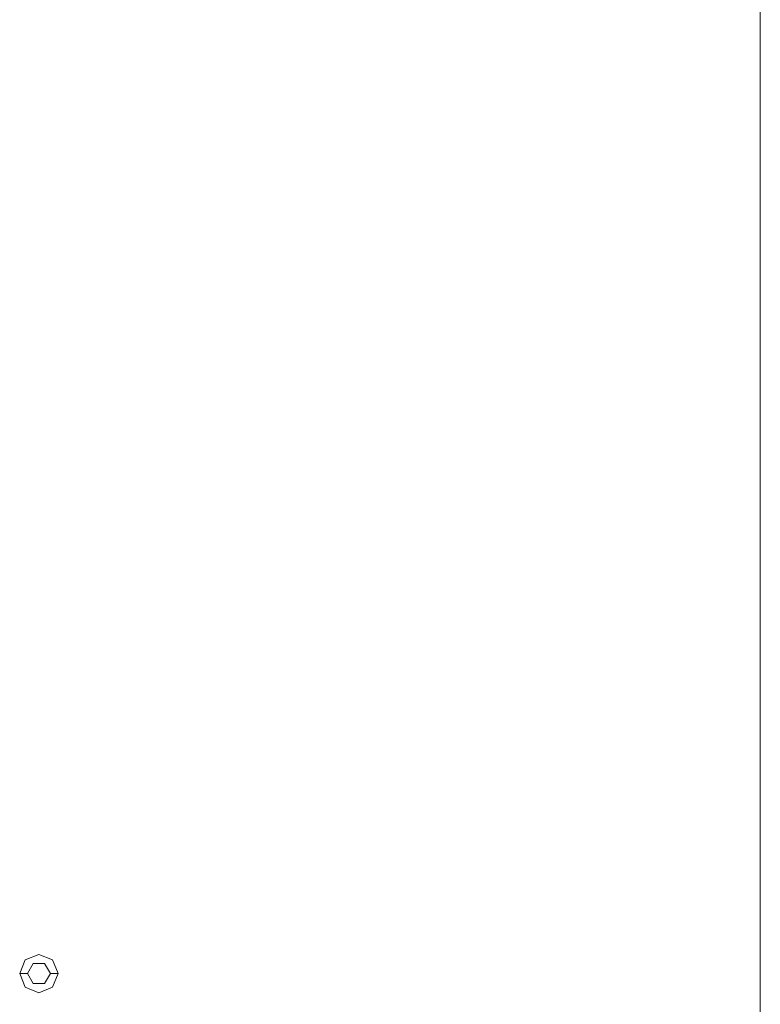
# Model space of a CAD drawing. Header units: millimetres. Extents: x 2 to 902, y -447 to 199.
# Tile 545 of 656: x 27.663 to 28.629, y 154.288 to 155.572. Entities that reach past the tile are written whole.
import ezdxf

# ---------------------------------------------------------------- set-up
doc = ezdxf.new("R2010")
doc.units = ezdxf.units.MM
doc.header["$MEASUREMENT"] = 0
doc.layers.add('IFC-Elemento construtivo genérico-Contorno', color=253, linetype='Continuous', lineweight=5)
doc.layers.add('IFC-Parede-Contorno', color=42, linetype='Continuous', lineweight=5)

msp = doc.modelspace()

# ---------------------------------------------------------------- linework, layer by layer
at = {"layer": 'IFC-Elemento construtivo genérico-Contorno', "color": 7, "lineweight": 5}
for p, q in [((27.663, 154.3283), (27.6703, 154.346)), ((27.6703, 154.346), (27.688, 154.3533)), ((27.688, 154.3533), (27.7057, 154.346)), ((27.7057, 154.346), (27.713, 154.3283)), ((27.673, 154.3283), (27.6805, 154.3413)), ((27.6805, 154.3413), (27.6955, 154.3413)), ((27.6955, 154.3413), (27.703, 154.3283)), ((27.663, 154.3283), (27.673, 154.3283)), ((27.663, 154.3283), (27.6703, 154.3106)), ((27.673, 154.3283), (27.6805, 154.3153)), ((27.6955, 154.3153), (27.703, 154.3283)), ((27.703, 154.3283), (27.713, 154.3283)), ((27.7057, 154.3106), (27.713, 154.3283)), ((27.6703, 154.3106), (27.688, 154.3033)), ((27.6805, 154.3153), (27.6955, 154.3153)), ((27.688, 154.3033), (27.7057, 154.3106))]:
    msp.add_line(p, q, dxfattribs=at)
at = {"layer": 'IFC-Parede-Contorno', "color": 7, "lineweight": 5}
msp.add_line((28.6287, 153.6702), (28.6287, 158.4644), dxfattribs=at)

doc.saveas('drawing.dxf')
